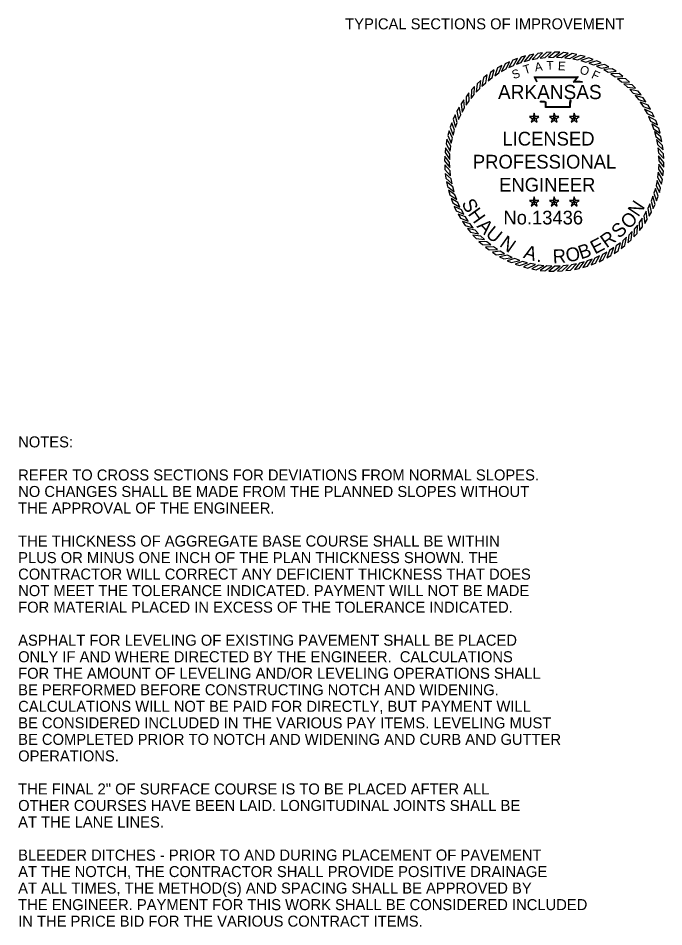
# Model space of a CAD drawing. Extents: x 1001270 to 1003428, y 1840152 to 1842912.
# Drawn here: x 1001393.34 to 1001428.48, y 1841037.7 to 1841087.19 of the extents above; entities that cross this region are included whole.
import ezdxf

# ---------------------------------------------------------------- set-up
doc = ezdxf.new("R2010")
doc.units = 0
for name, color, linetype in [('1', 7, 'Continuous'), ('19', 7, 'Continuous'), ('G-ANNO-SYMB', 7, 'Continuous')]:
    doc.layers.add(name, color=color, linetype=linetype)

msp = doc.modelspace()

# ---------------------------------------------------------------- linework, layer by layer
at = {"layer": 'G-ANNO-SYMB'}
for points in [[(1001421.878, 1841085.3), (1001421.623, 1841085.267), (1001421.311, 1841084.932), (1001421.584, 1841084.984)], [(1001422.345, 1841085.331), (1001422.089, 1841085.319), (1001421.752, 1841085.01), (1001422.027, 1841085.04)], [(1001422.813, 1841085.326), (1001422.557, 1841085.334), (1001422.197, 1841085.052), (1001422.474, 1841085.061)], [(1001423.28, 1841085.285), (1001423.025, 1841085.312), (1001422.644, 1841085.06), (1001422.92, 1841085.047)], [(1001423.742, 1841085.206), (1001423.49, 1841085.254), (1001423.09, 1841085.032), (1001423.365, 1841084.997)], [(1001420.076, 1841084.812), (1001419.844, 1841084.702), (1001419.651, 1841084.288), (1001419.894, 1841084.421)], [(1001420.51, 1841084.987), (1001420.271, 1841084.895), (1001420.046, 1841084.497), (1001420.298, 1841084.612)], [(1001420.958, 1841085.127), (1001420.711, 1841085.055), (1001420.456, 1841084.675), (1001420.716, 1841084.769)], [(1001421.414, 1841085.231), (1001421.163, 1841085.179), (1001420.878, 1841084.821), (1001421.146, 1841084.894)], [(1001424.196, 1841085.092), (1001423.948, 1841085.159), (1001423.532, 1841084.97), (1001423.804, 1841084.913)], [(1001424.64, 1841084.943), (1001424.398, 1841085.029), (1001423.969, 1841084.873), (1001424.235, 1841084.795)], [(1001425.071, 1841084.759), (1001424.837, 1841084.864), (1001424.396, 1841084.742), (1001424.655, 1841084.644)], [(1001419.254, 1841084.364), (1001419.042, 1841084.219), (1001418.916, 1841083.779), (1001419.135, 1841083.949)], [(1001419.656, 1841084.604), (1001419.434, 1841084.476), (1001419.274, 1841084.048), (1001419.505, 1841084.2)], [(1001425.486, 1841084.542), (1001425.261, 1841084.665), (1001424.812, 1841084.577), (1001425.063, 1841084.459)], [(1001425.883, 1841084.293), (1001425.668, 1841084.433), (1001425.214, 1841084.381), (1001425.454, 1841084.244)], [(1001418.513, 1841083.792), (1001418.326, 1841083.616), (1001418.271, 1841083.162), (1001418.46, 1841083.364)], [(1001418.872, 1841084.092), (1001418.673, 1841083.931), (1001418.581, 1841083.483), (1001418.786, 1841083.67)], [(1001426.259, 1841084.013), (1001426.056, 1841084.17), (1001425.599, 1841084.154), (1001425.828, 1841083.998)], [(1001426.612, 1841083.705), (1001426.421, 1841083.877), (1001425.965, 1841083.897), (1001426.181, 1841083.724)], [(1001418.178, 1841083.464), (1001418.006, 1841083.274), (1001417.986, 1841082.817), (1001418.159, 1841083.033)], [(1001426.939, 1841083.371), (1001426.763, 1841083.557), (1001426.309, 1841083.613), (1001426.511, 1841083.423)], [(1001427.24, 1841083.011), (1001427.079, 1841083.211), (1001426.631, 1841083.302), (1001426.817, 1841083.097)], [(1001417.87, 1841083.111), (1001417.713, 1841082.908), (1001417.729, 1841082.451), (1001417.885, 1841082.68)], [(1001427.511, 1841082.629), (1001427.366, 1841082.841), (1001426.927, 1841082.967), (1001427.097, 1841082.748)], [(1001417.342, 1841082.338), (1001417.219, 1841082.113), (1001417.306, 1841081.664), (1001417.424, 1841081.915)], [(1001417.591, 1841082.735), (1001417.45, 1841082.52), (1001417.502, 1841082.066), (1001417.639, 1841082.307)], [(1001427.752, 1841082.227), (1001427.624, 1841082.45), (1001427.195, 1841082.61), (1001427.348, 1841082.378)], [(1001417.125, 1841081.923), (1001417.02, 1841081.689), (1001417.142, 1841081.249), (1001417.24, 1841081.508)], [(1001421.425, 1841081.744), (1001421.363, 1841081.828), (1001421.165, 1841081.828), (1001421.325, 1841081.711)], [(1001421.425, 1841081.744), (1001421.486, 1841081.828), (1001421.425, 1841082.016), (1001421.363, 1841081.828)], [(1001421.425, 1841081.744), (1001421.524, 1841081.711), (1001421.684, 1841081.828), (1001421.486, 1841081.828)], [(1001422.515, 1841081.744), (1001422.454, 1841081.828), (1001422.256, 1841081.828), (1001422.416, 1841081.711)], [(1001422.515, 1841081.744), (1001422.577, 1841081.828), (1001422.515, 1841082.016), (1001422.454, 1841081.828)], [(1001422.515, 1841081.744), (1001422.615, 1841081.711), (1001422.775, 1841081.828), (1001422.577, 1841081.828)], [(1001423.606, 1841081.744), (1001423.545, 1841081.828), (1001423.347, 1841081.828), (1001423.507, 1841081.711)], [(1001423.606, 1841081.744), (1001423.668, 1841081.828), (1001423.606, 1841082.016), (1001423.545, 1841081.828)], [(1001423.606, 1841081.744), (1001423.705, 1841081.711), (1001423.866, 1841081.828), (1001423.668, 1841081.828)], [(1001427.96, 1841081.808), (1001427.85, 1841082.039), (1001427.435, 1841082.233), (1001427.569, 1841081.99)], [(1001428.134, 1841081.373), (1001428.043, 1841081.613), (1001427.645, 1841081.838), (1001427.759, 1841081.585)], [(1001416.941, 1841081.493), (1001416.854, 1841081.251), (1001417.011, 1841080.821), (1001417.088, 1841081.087)], [(1001421.425, 1841081.744), (1001421.325, 1841081.711), (1001421.264, 1841081.523), (1001421.425, 1841081.639)], [(1001421.425, 1841081.744), (1001421.425, 1841081.639), (1001421.585, 1841081.523), (1001421.524, 1841081.711)], [(1001422.515, 1841081.744), (1001422.416, 1841081.711), (1001422.355, 1841081.523), (1001422.515, 1841081.639)], [(1001422.515, 1841081.744), (1001422.515, 1841081.639), (1001422.676, 1841081.523), (1001422.615, 1841081.711)], [(1001423.606, 1841081.744), (1001423.507, 1841081.711), (1001423.446, 1841081.523), (1001423.606, 1841081.639)], [(1001423.606, 1841081.744), (1001423.606, 1841081.639), (1001423.767, 1841081.523), (1001423.705, 1841081.711)], [(1001428.274, 1841080.926), (1001428.202, 1841081.172), (1001427.823, 1841081.428), (1001427.917, 1841081.167)], [(1001416.791, 1841081.049), (1001416.724, 1841080.801), (1001416.914, 1841080.385), (1001416.97, 1841080.656)], [(1001428.379, 1841080.469), (1001428.326, 1841080.72), (1001427.968, 1841081.005), (1001428.041, 1841080.738)], [(1001416.677, 1841080.594), (1001416.63, 1841080.342), (1001416.851, 1841079.942), (1001416.886, 1841080.217)], [(1001428.447, 1841080.006), (1001428.414, 1841080.26), (1001428.08, 1841080.572), (1001428.132, 1841080.3)], [(1001416.599, 1841080.132), (1001416.571, 1841079.877), (1001416.824, 1841079.496), (1001416.837, 1841079.773)], [(1001428.479, 1841079.538), (1001428.466, 1841079.795), (1001428.157, 1841080.132), (1001428.188, 1841079.856)], [(1001416.557, 1841079.666), (1001416.55, 1841079.409), (1001416.831, 1841079.049), (1001416.822, 1841079.326)], [(1001428.474, 1841079.07), (1001428.481, 1841079.326), (1001428.2, 1841079.687), (1001428.209, 1841079.41)], [(1001416.552, 1841079.197), (1001416.565, 1841078.941), (1001416.874, 1841078.604), (1001416.843, 1841078.88)], [(1001428.432, 1841078.603), (1001428.46, 1841078.859), (1001428.207, 1841079.24), (1001428.194, 1841078.963)], [(1001416.584, 1841078.73), (1001416.617, 1841078.476), (1001416.951, 1841078.164), (1001416.899, 1841078.436)], [(1001428.24, 1841077.687), (1001428.307, 1841077.935), (1001428.117, 1841078.351), (1001428.061, 1841078.08)], [(1001428.354, 1841078.142), (1001428.401, 1841078.394), (1001428.18, 1841078.794), (1001428.145, 1841078.519)], [(1001416.652, 1841078.267), (1001416.705, 1841078.016), (1001417.063, 1841077.731), (1001416.989, 1841077.998)], [(1001428.09, 1841077.243), (1001428.176, 1841077.485), (1001428.02, 1841077.915), (1001427.943, 1841077.648)], [(1001416.757, 1841077.81), (1001416.829, 1841077.564), (1001417.208, 1841077.308), (1001417.114, 1841077.569)], [(1001416.897, 1841077.363), (1001416.988, 1841077.123), (1001417.386, 1841076.898), (1001417.272, 1841077.151)], [(1001421.425, 1841077.175), (1001421.486, 1841077.26), (1001421.425, 1841077.448), (1001421.363, 1841077.26)], [(1001422.515, 1841077.175), (1001422.577, 1841077.26), (1001422.515, 1841077.448), (1001422.454, 1841077.26)], [(1001423.606, 1841077.175), (1001423.668, 1841077.26), (1001423.606, 1841077.448), (1001423.545, 1841077.26)], [(1001427.906, 1841076.812), (1001428.011, 1841077.047), (1001427.889, 1841077.487), (1001427.791, 1841077.228)], [(1001417.071, 1841076.928), (1001417.181, 1841076.696), (1001417.596, 1841076.503), (1001417.462, 1841076.746)], [(1001421.425, 1841077.175), (1001421.363, 1841077.26), (1001421.165, 1841077.26), (1001421.325, 1841077.143)], [(1001421.425, 1841077.175), (1001421.325, 1841077.143), (1001421.264, 1841076.955), (1001421.425, 1841077.071)], [(1001421.425, 1841077.175), (1001421.524, 1841077.143), (1001421.684, 1841077.26), (1001421.486, 1841077.26)], [(1001421.425, 1841077.175), (1001421.425, 1841077.071), (1001421.585, 1841076.955), (1001421.524, 1841077.143)], [(1001422.515, 1841077.175), (1001422.454, 1841077.26), (1001422.256, 1841077.26), (1001422.416, 1841077.143)], [(1001422.515, 1841077.175), (1001422.416, 1841077.143), (1001422.355, 1841076.955), (1001422.515, 1841077.071)], [(1001422.515, 1841077.175), (1001422.615, 1841077.143), (1001422.775, 1841077.26), (1001422.577, 1841077.26)], [(1001422.515, 1841077.175), (1001422.515, 1841077.071), (1001422.676, 1841076.955), (1001422.615, 1841077.143)], [(1001423.606, 1841077.175), (1001423.545, 1841077.26), (1001423.347, 1841077.26), (1001423.507, 1841077.143)], [(1001423.606, 1841077.175), (1001423.507, 1841077.143), (1001423.446, 1841076.955), (1001423.606, 1841077.071)], [(1001423.606, 1841077.175), (1001423.705, 1841077.143), (1001423.866, 1841077.26), (1001423.668, 1841077.26)], [(1001423.606, 1841077.175), (1001423.606, 1841077.071), (1001423.767, 1841076.955), (1001423.705, 1841077.143)], [(1001427.689, 1841076.397), (1001427.812, 1841076.623), (1001427.725, 1841077.071), (1001427.607, 1841076.821)], [(1001417.279, 1841076.509), (1001417.407, 1841076.286), (1001417.835, 1841076.126), (1001417.683, 1841076.358)], [(1001427.44, 1841076.001), (1001427.58, 1841076.215), (1001427.529, 1841076.67), (1001427.391, 1841076.429)], [(1001417.52, 1841076.107), (1001417.665, 1841075.895), (1001418.104, 1841075.769), (1001417.934, 1841075.988)], [(1001426.853, 1841075.272), (1001427.025, 1841075.462), (1001427.045, 1841075.919), (1001426.872, 1841075.702)], [(1001427.161, 1841075.625), (1001427.318, 1841075.828), (1001427.302, 1841076.285), (1001427.146, 1841076.055)], [(1001417.791, 1841075.725), (1001417.952, 1841075.525), (1001418.4, 1841075.434), (1001418.214, 1841075.639)], [(1001418.092, 1841075.365), (1001418.268, 1841075.179), (1001418.722, 1841075.123), (1001418.519, 1841075.313)], [(1001426.518, 1841074.944), (1001426.705, 1841075.12), (1001426.76, 1841075.574), (1001426.571, 1841075.372)], [(1001418.419, 1841075.031), (1001418.609, 1841074.858), (1001419.066, 1841074.838), (1001418.85, 1841075.012)], [(1001425.777, 1841074.372), (1001425.989, 1841074.517), (1001426.115, 1841074.957), (1001425.896, 1841074.787)], [(1001426.159, 1841074.644), (1001426.358, 1841074.805), (1001426.45, 1841075.253), (1001426.245, 1841075.066)], [(1001418.772, 1841074.723), (1001418.975, 1841074.566), (1001419.432, 1841074.582), (1001419.203, 1841074.738)], [(1001419.148, 1841074.443), (1001419.363, 1841074.303), (1001419.817, 1841074.355), (1001419.577, 1841074.492)], [(1001424.955, 1841073.924), (1001425.187, 1841074.034), (1001425.38, 1841074.448), (1001425.137, 1841074.314)], [(1001425.375, 1841074.132), (1001425.597, 1841074.26), (1001425.757, 1841074.688), (1001425.526, 1841074.536)], [(1001419.545, 1841074.194), (1001419.77, 1841074.071), (1001420.219, 1841074.158), (1001419.968, 1841074.276)], [(1001419.96, 1841073.977), (1001420.194, 1841073.872), (1001420.635, 1841073.994), (1001420.375, 1841074.092)], [(1001420.391, 1841073.793), (1001420.633, 1841073.707), (1001421.062, 1841073.863), (1001420.796, 1841073.941)], [(1001423.617, 1841073.505), (1001423.868, 1841073.557), (1001424.152, 1841073.915), (1001423.885, 1841073.842)], [(1001424.073, 1841073.609), (1001424.32, 1841073.681), (1001424.575, 1841074.06), (1001424.315, 1841073.966)], [(1001424.52, 1841073.749), (1001424.76, 1841073.84), (1001424.985, 1841074.238), (1001424.733, 1841074.124)], [(1001420.835, 1841073.644), (1001421.082, 1841073.577), (1001421.499, 1841073.766), (1001421.227, 1841073.822)], [(1001421.289, 1841073.529), (1001421.541, 1841073.482), (1001421.941, 1841073.704), (1001421.666, 1841073.738)], [(1001421.751, 1841073.451), (1001422.006, 1841073.424), (1001422.387, 1841073.676), (1001422.111, 1841073.689)], [(1001422.218, 1841073.409), (1001422.474, 1841073.402), (1001422.834, 1841073.684), (1001422.557, 1841073.675)], [(1001422.686, 1841073.404), (1001422.942, 1841073.417), (1001423.279, 1841073.726), (1001423.004, 1841073.696)], [(1001423.153, 1841073.436), (1001423.408, 1841073.469), (1001423.72, 1841073.804), (1001423.447, 1841073.752)]]:
    msp.add_lwpolyline(points, close=True, dxfattribs=at)
for points in [[(1001421.56, 1841083.698), (1001421.421, 1841083.999), (1001423.827, 1841084.001), (1001423.626, 1841083.748), (1001423.789, 1841083.75), (1001423.926, 1841083.752), (1001424.062, 1841083.737)], [(1001421.594, 1841083.714), (1001421.48, 1841083.961), (1001423.748, 1841083.962), (1001423.546, 1841083.709), (1001423.79, 1841083.712), (1001423.924, 1841083.714), (1001424.058, 1841083.699)], [(1001423.448, 1841082.69), (1001423.407, 1841082.656), (1001423.393, 1841082.606), (1001423.38, 1841082.481), (1001423.38, 1841082.315), (1001422.036, 1841082.315), (1001422.036, 1841082.54), (1001422.036, 1841082.59), (1001421.982, 1841082.606), (1001421.791, 1841082.606), (1001421.757, 1841082.658)], [(1001423.424, 1841082.719), (1001423.373, 1841082.678), (1001423.356, 1841082.613), (1001423.341, 1841082.484), (1001423.341, 1841082.353), (1001422.074, 1841082.353), (1001422.074, 1841082.54), (1001422.074, 1841082.618), (1001421.987, 1841082.644), (1001421.811, 1841082.644), (1001421.789, 1841082.679)]]:
    msp.add_lwpolyline(points, dxfattribs=at)

# ---------------------------------------------------------------- texts
at = {"layer": '1'}
msp.add_text('TYPICAL SECTIONS OF IMPROVEMENT', height=0.6, dxfattribs=at).set_placement((1001411.135, 1841086.576))
at = {"layer": '19'}
for s, p in [('NOTES:', (1001393.334, 1841063.809)), ('REFER TO CROSS SECTIONS FOR DEVIATIONS FROM NORMAL SLOPES.', (1001393.334, 1841062.009)), ('NO CHANGES SHALL BE MADE FROM THE PLANNED SLOPES WITHOUT', (1001393.334, 1841061.109)), ('THE APPROVAL OF THE ENGINEER.', (1001393.334, 1841060.209)), ('THE THICKNESS OF AGGREGATE BASE COURSE SHALL BE WITHIN', (1001393.334, 1841058.409)), ('PLUS OR MINUS ONE INCH OF THE PLAN THICKNESS SHOWN. THE', (1001393.334, 1841057.509)), ('CONTRACTOR WILL CORRECT ANY DEFICIENT THICKNESS THAT DOES', (1001393.334, 1841056.609)), ('NOT MEET THE TOLERANCE INDICATED. PAYMENT WILL NOT BE MADE', (1001393.334, 1841055.709)), ('FOR MATERIAL PLACED IN EXCESS OF THE TOLERANCE INDICATED.', (1001393.334, 1841054.809)), ('ASPHALT FOR LEVELING OF EXISTING PAVEMENT SHALL BE PLACED', (1001393.334, 1841053.009)), ('ONLY IF AND WHERE DIRECTED BY THE ENGINEER.  CALCULATIONS', (1001393.334, 1841052.109)), ('FOR THE AMOUNT OF LEVELING AND/OR LEVELING OPERATIONS SHALL', (1001393.334, 1841051.209)), ('BE PERFORMED BEFORE CONSTRUCTING NOTCH AND WIDENING.', (1001393.334, 1841050.309)), ('CALCULATIONS WILL NOT BE PAID FOR DIRECTLY, BUT PAYMENT WILL', (1001393.334, 1841049.409)), ('BE CONSIDERED INCLUDED IN THE VARIOUS PAY ITEMS. LEVELING MUST ', (1001393.334, 1841048.509)), ('BE COMPLETED PRIOR TO NOTCH AND WIDENING AND CURB AND GUTTER', (1001393.334, 1841047.609)), ('OPERATIONS. ', (1001393.334, 1841046.709)), ('THE FINAL 2" OF SURFACE COURSE IS TO BE PLACED AFTER ALL', (1001393.334, 1841044.909)), ('OTHER COURSES HAVE BEEN LAID. LONGITUDINAL JOINTS SHALL BE', (1001393.334, 1841044.009)), ('AT THE LANE LINES.', (1001393.334, 1841043.109)), ('BLEEDER DITCHES - PRIOR TO AND DURING PLACEMENT OF PAVEMENT', (1001393.334, 1841041.309)), ('AT THE NOTCH, THE CONTRACTOR SHALL PROVIDE POSITIVE DRAINAGE', (1001393.334, 1841040.409)), ('AT ALL TIMES, THE METHOD(S) AND SPACING SHALL BE APPROVED BY', (1001393.334, 1841039.509)), ('THE ENGINEER. PAYMENT FOR THIS WORK SHALL BE CONSIDERED INCLUDED', (1001393.334, 1841038.609)), ('IN THE PRICE BID FOR THE VARIOUS CONTRACT ITEMS.', (1001393.334, 1841037.709))]:
    msp.add_text(s, height=0.6, dxfattribs=at).set_placement(p)
at = {"layer": 'G-ANNO-SYMB'}
for s, height, rotation, p in [('A', 0.475, 8.6788, (1001421.486, 1841084.277)), ('T', 0.475, 1.4789, (1001422.099, 1841084.372)), ('E', 0.475, 356.672, (1001422.707, 1841084.357)), ('S', 0.475, 19.7726, (1001420.306, 1841083.856)), ('T', 0.475, 16.9015, (1001420.91, 1841084.127)), ('O', 0.475, 341.2218, (1001423.859, 1841084.194)), ('F', 0.475, 335.3628, (1001424.499, 1841083.944)), ('ARKANSAS', 0.7747, 360, (1001419.454, 1841082.776)), ('LICENSED', 0.75, 360, (1001419.694, 1841080.247)), ('PROFESSIONAL', 0.75, 360, (1001418.087, 1841078.993)), ('ENGINEER', 0.75, 360, (1001419.515, 1841077.739)), ('S', 0.75, 298.1636, (1001417.448, 1841077.108)), ('H', 0.75, 305.619, (1001417.789, 1841076.52)), ('N', 0.75, 56.1007, (1001427.089, 1841076.325)), ('No.13436', 0.747, 360, (1001419.752, 1841075.951)), ('O', 0.75, 44.7757, (1001426.569, 1841075.649)), ('A', 0.75, 313.4472, (1001418.266, 1841075.836)), ('U', 0.75, 320.9026, (1001418.733, 1841075.347)), ('S', 0.75, 43.4878, (1001426.053, 1841075.152)), ('N', 0.75, 324.9326, (1001419.489, 1841074.788)), ('R', 0.75, 35.6597, (1001425.364, 1841074.642)), ('B', 0.75, 18.885, (1001423.972, 1841074.039)), ('E', 0.75, 27.8315, (1001424.73, 1841074.31)), ('A', 0.75, 343.0991, (1001420.796, 1841074.145)), ('R', 0.75, 3.2287, (1001422.453, 1841073.831)), ('O', 0.75, 11.4296, (1001423.22, 1841073.88)), ('.', 0.75, 351.3, (1001421.533, 1841073.926))]:
    msp.add_text(s, height=height, rotation=rotation, dxfattribs=at).set_placement(p)

doc.saveas('drawing.dxf')
